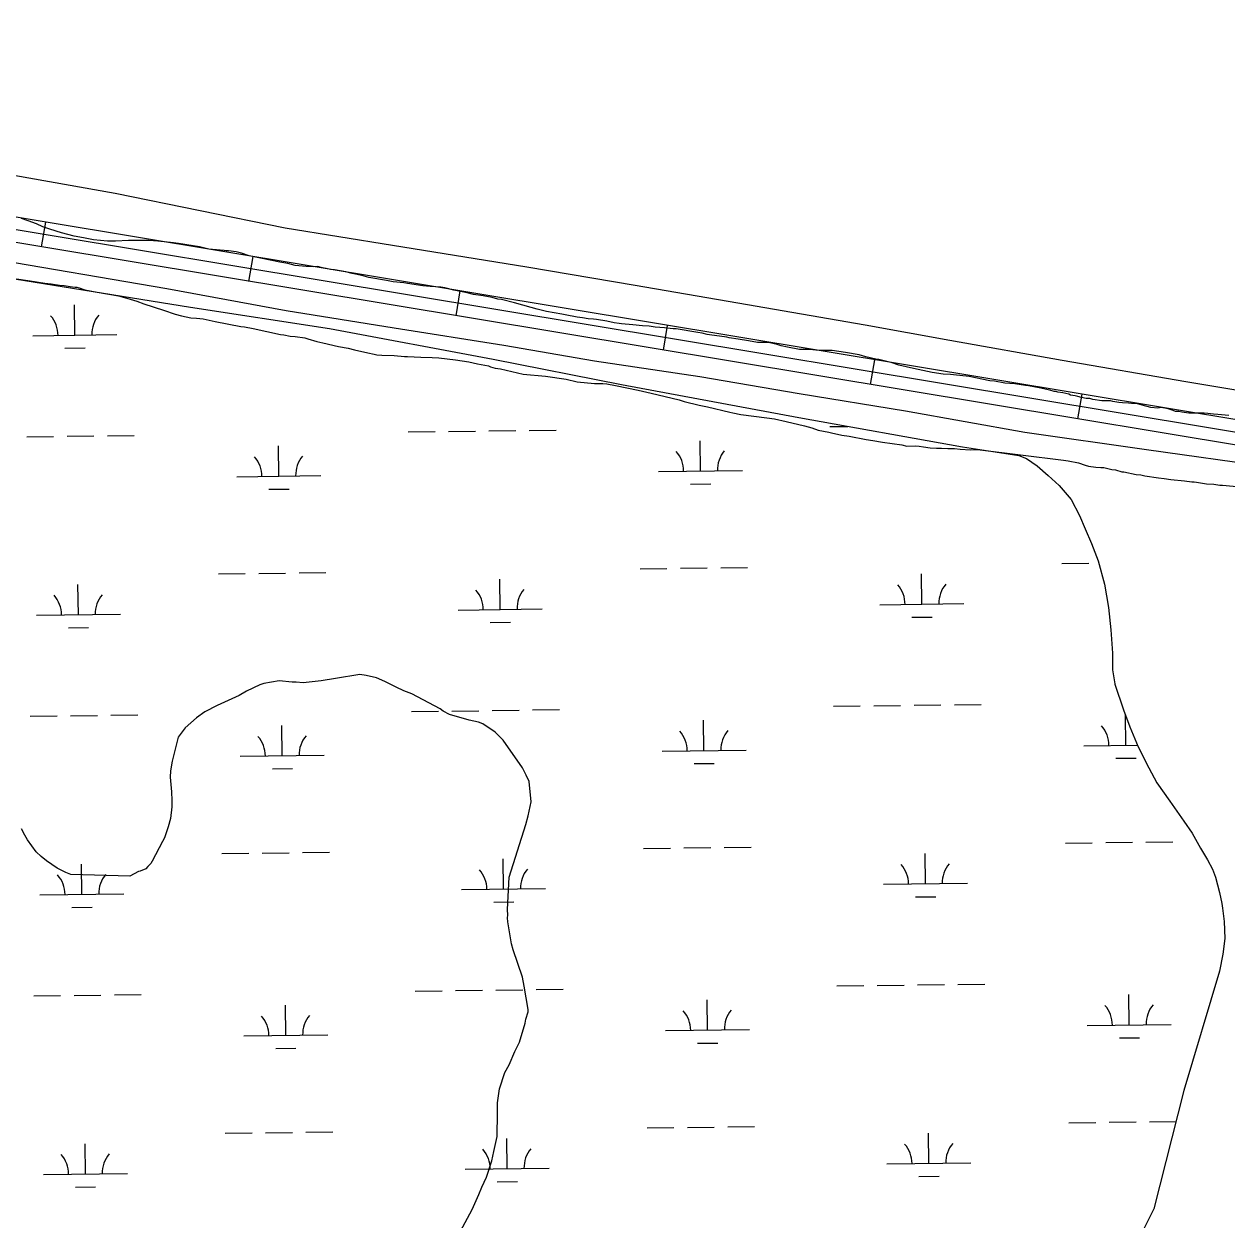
# Model space of a CAD drawing. Extents: x 3715084 to 3753216, y 488173 to 513963.
# Drawn here: x 3725849 to 3727280, y 507640 to 509063 of the extents above; entities that cross this region are included whole.
import ezdxf

# ---------------------------------------------------------------- set-up
doc = ezdxf.new("R2010")
doc.units = 0
for name, color, linetype in [('V-ROAD-CNTR', 7, 'Continuous'), ('V-SITE-VEGE', 7, 'Continuous'), ('V-TOPO-SHOR', 7, 'Continuous'), ('V-WETL-SWMP', 7, 'Continuous')]:
    doc.layers.add(name, color=color, linetype=linetype)

msp = doc.modelspace()

# ---------------------------------------------------------------- linework, layer by layer
at = {"layer": 'V-ROAD-CNTR'}
for p, q in [((3725869.9, 508797.9), (3725874.8, 508827.5)), ((3726116.6, 508756.9), (3726121.5, 508786.5)), ((3726363.2, 508716), (3726368.1, 508745.6)), ((3726609.8, 508675), (3726614.7, 508704.6)), ((3726856.4, 508634.1), (3726861.3, 508663.7)), ((3727103.1, 508593.2), (3727108, 508622.8))]:
    msp.add_line(p, q, dxfattribs=at)
for points in [[(3728637, 508369), (3725674.3, 508860.7)], [(3728634.6, 508354.2), (3725671.8, 508846)], [(3728632.1, 508339.4), (3725669.2, 508831.2)]]:
    msp.add_lwpolyline(points, dxfattribs=at)
at = {"layer": 'V-SITE-VEGE'}
for p, q in [((3725854, 508829.1), (3725845.8, 508831.9)), ((3725863.7, 508825.3), (3725854, 508829.1)), ((3725871.3, 508822), (3725863.7, 508825.3)), ((3725879.5, 508819.2), (3725871.3, 508822)), ((3725893.6, 508814.8), (3725879.5, 508819.2)), ((3725908.8, 508810.9), (3725893.6, 508814.8)), ((3725919.6, 508808.7), (3725908.8, 508810.9)), ((3725931.6, 508806.4), (3725919.6, 508808.7)), ((3725948.4, 508804.7), (3725931.6, 508806.4)), ((3725957.7, 508804.7), (3725948.4, 508804.7)), ((3725973.4, 508805.7), (3725957.7, 508804.7)), ((3725997.9, 508805.5), (3725973.4, 508805.7)), ((3726008.2, 508804.9), (3725997.9, 508805.5)), ((3726026.7, 508802.7), (3726008.2, 508804.9)), ((3726032.7, 508802.1), (3726026.7, 508802.7)), ((3726057.6, 508798.1), (3726032.7, 508802.1)), ((3726069, 508795.4), (3726057.6, 508798.1)), ((3726087, 508793.6), (3726069, 508795.4)), ((3726089.7, 508793.1), (3726087, 508793.6)), ((3726092.4, 508793.1), (3726089.7, 508793.1)), ((3726101.6, 508791.9), (3726092.4, 508793.1)), ((3726107.6, 508790.3), (3726101.6, 508791.9)), ((3726116.8, 508787.5), (3726107.6, 508790.3)), ((3726144, 508781.9), (3726116.8, 508787.5)), ((3726153.2, 508779.7), (3726144, 508781.9)), ((3726163, 508778), (3726153.2, 508779.7)), ((3726171.7, 508775.8), (3726163, 508778)), ((3726184.7, 508774.6), (3726171.7, 508775.8)), ((3726193.4, 508774.1), (3726184.7, 508774.6)), ((3726198.3, 508774.6), (3726193.4, 508774.1)), ((3726204.2, 508772.9), (3726198.3, 508774.6)), ((3726208.6, 508772.3), (3726204.2, 508772.9)), ((3726213.5, 508771.2), (3726208.6, 508772.3)), ((3726218.4, 508770.7), (3726213.5, 508771.2)), ((3726231.9, 508768.4), (3726218.4, 508770.7)), ((3726239.5, 508766.2), (3726231.9, 508768.4)), ((3726250.9, 508764), (3726239.5, 508766.2)), ((3726259.1, 508761.7), (3726250.9, 508764)), ((3726280.3, 508757.8), (3726259.1, 508761.7)), ((3726288.4, 508756.2), (3726280.3, 508757.8)), ((3726300.9, 508755), (3726288.4, 508756.2)), ((3726305.2, 508754.4), (3726300.9, 508755)), ((3726323.7, 508751.6), (3726305.2, 508754.4)), ((3726332.4, 508751), (3726323.7, 508751.6)), ((3726344.9, 508749.9), (3726332.4, 508751)), ((3726349.8, 508749.3), (3726344.9, 508749.9)), ((3726360.6, 508746.5), (3726349.8, 508749.3)), ((3726370.4, 508744.3), (3726360.6, 508746.5)), ((3726376.4, 508743.2), (3726370.4, 508744.3)), ((3726384, 508741.5), (3726376.4, 508743.2)), ((3726395.4, 508739.8), (3726384, 508741.5)), ((3726406.2, 508737.6), (3726395.4, 508739.8)), ((3726412.8, 508735.9), (3726406.2, 508737.6)), ((3726417.1, 508735.4), (3726412.8, 508735.9)), ((3726432.8, 508731.5), (3726417.1, 508735.4)), ((3726452.4, 508725.9), (3726432.8, 508731.5)), ((3726459.4, 508723.7), (3726452.4, 508725.9)), ((3726470.8, 508721), (3726459.4, 508723.7)), ((3726488.8, 508718.1), (3726470.8, 508721)), ((3726493.1, 508717), (3726488.8, 508718.1)), ((3726507.2, 508714.2), (3726493.1, 508717)), ((3726513.7, 508713.7), (3726507.2, 508714.2)), ((3726520.3, 508712.5), (3726513.7, 508713.7)), ((3726526.8, 508712), (3726520.3, 508712.5)), ((3726530, 508711.4), (3726526.8, 508712)), ((3726542.5, 508709.7), (3726530, 508711.4)), ((3726551.2, 508707.5), (3726542.5, 508709.7)), ((3726557.2, 508706.9), (3726551.2, 508707.5)), ((3726559.9, 508706.4), (3726557.2, 508706.9)), ((3726573.5, 508705.2), (3726559.9, 508706.4)), ((3726584.9, 508704), (3726573.5, 508705.2)), ((3726593, 508703.5), (3726584.9, 508704)), ((3726600.1, 508702.3), (3726593, 508703.5)), ((3726611, 508701.7), (3726600.1, 508702.3)), ((3726621.3, 508700.6), (3726611, 508701.7)), ((3726625.1, 508700.6), (3726621.3, 508700.6)), ((3726650.6, 508696.1), (3726625.1, 508700.6)), ((3726656, 508695.5), (3726650.6, 508696.1)), ((3726662, 508693.9), (3726656, 508695.5)), ((3726664.7, 508693.3), (3726662, 508693.9)), ((3726685.4, 508690.5), (3726664.7, 508693.3)), ((3726688.1, 508689.9), (3726685.4, 508690.5)), ((3726698.9, 508688.2), (3726688.1, 508689.9)), ((3726710.9, 508686), (3726698.9, 508688.2)), ((3726721.7, 508684.3), (3726710.9, 508686)), ((3726734.8, 508684.2), (3726721.7, 508684.3)), ((3726745.1, 508682), (3726734.8, 508684.2)), ((3726750, 508680.3), (3726745.1, 508682)), ((3726757.6, 508678.7), (3726750, 508680.3)), ((3726771.7, 508675.9), (3726757.6, 508678.7)), ((3726784.2, 508675.8), (3726771.7, 508675.9)), ((3726791.3, 508675.2), (3726784.2, 508675.8)), ((3726802.7, 508674.6), (3726791.3, 508675.2)), ((3726810.8, 508674.6), (3726802.7, 508674.6)), ((3726826.6, 508672.3), (3726810.8, 508674.6)), ((3726842.9, 508669.5), (3726826.6, 508672.3)), ((3726850.5, 508667.3), (3726842.9, 508669.5)), ((3726862.4, 508664.5), (3726850.5, 508667.3)), ((3726866.2, 508664), (3726862.4, 508664.5)), ((3726881.9, 508660.1), (3726866.2, 508664)), ((3726890.1, 508657.3), (3726881.9, 508660.1)), ((3726898.8, 508655.1), (3726890.1, 508657.3)), ((3726907.5, 508653.4), (3726898.8, 508655.1)), ((3726929.7, 508648.4), (3726907.5, 508653.4)), ((3726942.8, 508646.7), (3726929.7, 508648.4)), ((3726951.4, 508646.1), (3726942.8, 508646.7)), ((3726955.2, 508645.6), (3726951.4, 508646.1)), ((3726973.7, 508643.8), (3726955.2, 508645.6)), ((3726988.9, 508640.5), (3726973.7, 508643.8)), ((3726998.1, 508638.8), (3726988.9, 508640.5)), ((3727003.6, 508638.2), (3726998.1, 508638.8)), ((3727016.1, 508636), (3727003.6, 508638.2)), ((3727028, 508634.9), (3727016.1, 508636)), ((3727040.5, 508633.2), (3727028, 508634.9)), ((3727044.3, 508632.6), (3727040.5, 508633.2)), ((3727056.8, 508630.4), (3727044.3, 508632.6)), ((3727069.8, 508627.6), (3727056.8, 508630.4)), ((3727074.7, 508625.9), (3727069.8, 508627.6)), ((3727076.9, 508625.9), (3727074.7, 508625.9)), ((3727079.1, 508625.3), (3727076.9, 508625.9)), ((3727085, 508624.2), (3727079.1, 508625.3)), ((3727092.1, 508622.6), (3727085, 508624.2)), ((3727094.3, 508621.5), (3727092.1, 508622.6)), ((3727099.7, 508620.9), (3727094.3, 508621.5)), ((3727102.9, 508619.8), (3727099.7, 508620.9)), ((3727107.3, 508618.7), (3727102.9, 508619.8)), ((3727112.7, 508617.6), (3727107.3, 508618.7)), ((3727117.1, 508617.5), (3727112.7, 508617.6)), ((3727120.9, 508616.4), (3727117.1, 508617.5)), ((3727131.7, 508614.7), (3727120.9, 508616.4)), ((3727142, 508614.7), (3727131.7, 508614.7)), ((3727144.8, 508614.1), (3727142, 508614.7)), ((3727151.8, 508613), (3727144.8, 508614.1)), ((3727156.2, 508612.4), (3727151.8, 508613)), ((3727163.2, 508611.9), (3727156.2, 508612.4)), ((3727167, 508611.8), (3727163.2, 508611.9)), ((3727174.1, 508611.3), (3727167, 508611.8)), ((3727179.5, 508609.6), (3727174.1, 508611.3)), ((3727189.8, 508606.8), (3727179.5, 508609.6)), ((3727198, 508606.2), (3727189.8, 508606.8)), ((3727202.3, 508606.8), (3727198, 508606.2)), ((3727210.5, 508605.1), (3727202.3, 508606.8)), ((3727216.4, 508603.4), (3727210.5, 508605.1)), ((3727219.2, 508602.3), (3727216.4, 508603.4)), ((3727223, 508602.3), (3727219.2, 508602.3)), ((3727226.8, 508601.2), (3727223, 508602.3)), ((3727232.2, 508600.7), (3727226.8, 508601.2)), ((3727234.9, 508600.1), (3727232.2, 508600.7)), ((3727253.4, 508600.1), (3727234.9, 508600.1)), ((3727257.7, 508599.6), (3727253.4, 508600.1)), ((3727261, 508599.5), (3727257.7, 508599.6)), ((3727264.3, 508599), (3727261, 508599.5)), ((3727269.7, 508598.4), (3727264.3, 508599)), ((3727282.7, 508597.3), (3727269.7, 508598.4))]:
    msp.add_line(p, q, dxfattribs=at)
for points in [[(3725839.9, 508760.1), (3725856.3, 508757.7), (3725873.7, 508754.8), (3725881.3, 508753.9), (3725891.1, 508752.4), (3725896.6, 508752), (3725903.7, 508751), (3725909.7, 508750.1), (3725911.9, 508750.1), (3725914.6, 508749.1), (3725921.2, 508747), (3725935.9, 508744), (3725961.5, 508739.6), (3725971.4, 508737.1), (3725983.4, 508733.5)], [(3725983.4, 508733.5), (3725991.6, 508730.4), (3726015.1, 508722.7), (3726028.8, 508718.1), (3726036.4, 508716.1), (3726047.4, 508713.6), (3726054.4, 508713.2), (3726062.1, 508712.2), (3726076.3, 508709.2), (3726106.8, 508703.3), (3726111.2, 508702.8), (3726121.5, 508700.9), (3726154.3, 508693.9), (3726158.1, 508693.4), (3726165.7, 508691.9), (3726171.7, 508691.5), (3726183.2, 508689.6), (3726186.5, 508688.5), (3726197.4, 508685.5), (3726204.5, 508684), (3726223.1, 508679.5), (3726234.5, 508677.5), (3726242.2, 508675.5), (3726258, 508672), (3726265.6, 508670.5), (3726268.9, 508669.5), (3726274.9, 508669), (3726289.6, 508668.8), (3726301.6, 508667.4), (3726305.4, 508667.5), (3726321.2, 508666.7), (3726334.8, 508666.4), (3726342.4, 508666), (3726362.5, 508663.7), (3726370.2, 508662.2), (3726378.3, 508661.2), (3726388.7, 508658.7)], [(3726388.7, 508658.7), (3726401.8, 508656.3), (3726404, 508655.2), (3726409.5, 508653.7), (3726416, 508652.7), (3726442.8, 508646.7), (3726469.5, 508644), (3726494, 508640.6), (3726507.1, 508637.6), (3726527.8, 508635.3), (3726537.6, 508635.5), (3726542.5, 508635.1), (3726552.8, 508633.1), (3726579.6, 508627.6), (3726595.4, 508624.1), (3726628.7, 508616.1), (3726634.7, 508614), (3726652.2, 508609.5), (3726662.1, 508607.5), (3726688.8, 508601.5), (3726692.6, 508600.4), (3726701.9, 508598.5), (3726733, 508594.7), (3726742.2, 508593.2), (3726755.9, 508590.3), (3726777.7, 508585.2), (3726786.5, 508582.7), (3726794.1, 508580.1), (3726806.7, 508577.6), (3726810, 508576.6), (3726822, 508574.1), (3726830.7, 508572.7), (3726850.9, 508568.7), (3726859.1, 508567.8), (3726870.5, 508565.8), (3726893.4, 508562.5), (3726899.4, 508560.9), (3726910.3, 508561.2), (3726914.1, 508560.7), (3726919.5, 508560.2), (3726927.2, 508558.8), (3726934.8, 508558.4), (3726940.8, 508558.5), (3726948.4, 508558.1), (3726956, 508558.2), (3726963.1, 508557.3), (3726975.1, 508556.4), (3726979.9, 508557.1), (3726983.7, 508557.1), (3727086, 508544.2), (3727091.4, 508543.6), (3727103.9, 508540.9), (3727111.5, 508538.2), (3727115.8, 508537.1), (3727124.5, 508536), (3727130.5, 508535.4), (3727133.8, 508535.4), (3727143.6, 508533.2), (3727147.9, 508532.7), (3727155.5, 508530.5), (3727157.7, 508530.5), (3727172.4, 508527.2), (3727177.8, 508526.7), (3727182.7, 508525.6), (3727199, 508523.4), (3727205.5, 508522.3), (3727213.7, 508521.2), (3727230, 508519.5), (3727238.7, 508518.4), (3727241.4, 508518.4), (3727244.1, 508517.9), (3727256, 508516.2), (3727264.7, 508515.7), (3727271.8, 508514.6), (3727275.1, 508514.6), (3727296.3, 508512.4)], [(3726365.5, 507621.7), (3726382.4, 507652.6), (3726390, 507670.6), (3726393.8, 507679.2), (3726399.3, 507691.2), (3726405.8, 507710.8), (3726408, 507721.6), (3726411.8, 507739.6), (3726412.4, 507767.8), (3726412.4, 507779.8), (3726414.6, 507796.1), (3726421.2, 507815.6), (3726426.1, 507824.9), (3726433.2, 507840.6), (3726438.6, 507852), (3726445.2, 507874.3), (3726446.3, 507879.2), (3726449, 507887.9), (3726449, 507890.6), (3726444.1, 507918.3), (3726442, 507929.2), (3726431.1, 507961.8), (3726429, 507968.9), (3726424.7, 507995), (3726424.1, 507999.9), (3726424.7, 508003.1), (3726424.1, 508009.7), (3726426.4, 508048.2), (3726446, 508110.7), (3726448.7, 508121), (3726452.6, 508137.9), (3726449.9, 508161.8), (3726446.6, 508169.4), (3726442.3, 508178.1), (3726419, 508211.3), (3726409.7, 508220.6), (3726395.1, 508230.4), (3726389.6, 508232.5), (3726378.8, 508234.7), (3726355.4, 508241.8), (3726347.8, 508245.6), (3726344, 508248.4), (3726310.3, 508266.3), (3726301.1, 508269.6), (3726291.9, 508274), (3726278.3, 508281), (3726268.5, 508285.4), (3726256, 508288.1), (3726248.4, 508289.2), (3726219.6, 508284.4), (3726202.7, 508281.7), (3726181, 508279.5), (3726172.8, 508280.1), (3726167.9, 508280.1), (3726152.7, 508281.7), (3726134.3, 508278.5), (3726129.4, 508276.9), (3726113.6, 508269.3), (3726104.9, 508264.4), (3726078.8, 508252.5), (3726064.1, 508244.9), (3726054.3, 508237.8), (3726040.7, 508225.9), (3726032.5, 508214.5), (3726030.9, 508208.5), (3726025.4, 508186.3), (3726023.2, 508174.8), (3726022.7, 508167.2), (3726024.3, 508149.8), (3726024.8, 508139.5), (3726024.8, 508131.9), (3726023.2, 508117.8), (3726020.4, 508108), (3726016.1, 508095), (3726013.9, 508090.6), (3726001.4, 508067.3), (3725999.7, 508064.5), (3725996.5, 508060.7), (3725993.8, 508058), (3725987.2, 508055.3), (3725985.1, 508054.8), (3725980.2, 508052.1), (3725974.7, 508049.4), (3725904.6, 508051.1), (3725898.6, 508053.8), (3725888.3, 508058.7)], [(3725888.3, 508058.7), (3725875.8, 508067.4), (3725869.3, 508072.9), (3725863.3, 508078.3), (3725853, 508092.4), (3725849.8, 508097.9), (3725846, 508105.5)]]:
    msp.add_lwpolyline(points, dxfattribs=at)
at = {"layer": 'V-TOPO-SHOR'}
for points in [[(3725957.5, 508861.3), (3725740.6, 508900), (3725475.1, 508944.3), (3725373.5, 508962.4), (3725110.5, 509006.7), (3724812.1, 509063.1)], [(3727941.1, 508508.9), (3727822.1, 508533.5), (3727686, 508556.9), (3727522.7, 508586.2), (3727367.6, 508614.7), (3727231.3, 508637.3), (3727084.5, 508662.7), (3726950.8, 508686.6), (3726850, 508704.8), (3726698.3, 508731), (3726576.2, 508752), (3726447.4, 508773.8), (3726287.4, 508799.5), (3726159.9, 508820.1), (3725957.5, 508861.3)], [(3726018.8, 508748.2), (3725804.7, 508784.5), (3725691.7, 508805.5), (3725672.8, 508807.4), (3725660.9, 508808), (3725650.1, 508806.8), (3725640.7, 508804.2), (3725632.4, 508800.9), (3725625.7, 508797.6), (3725617.9, 508792.7), (3725607.8, 508784.7), (3725598.7, 508777), (3725545.4, 508735.6), (3725418.1, 508638.7), (3725284.8, 508528.9), (3725112.3, 508393.6), (3724940.1, 508258.4), (3724773.6, 508126.5), (3724676.1, 508051.7)], [(3727834.2, 508451.8), (3727642.8, 508489.9), (3727534.3, 508507), (3727424.3, 508524.4), (3727331.8, 508535.9), (3727184.7, 508556.4), (3727039.9, 508577), (3726897.7, 508602.7), (3726771.5, 508623.2), (3726653, 508643.2), (3726528, 508661.9), (3726419.8, 508680.6), (3726289.5, 508701.3), (3726160.9, 508721.9), (3726018.8, 508748.2)]]:
    msp.add_lwpolyline(points, dxfattribs=at)
at = {"layer": 'V-WETL-SWMP'}
for p, q in [((3725909.5, 508692.9), (3725909.1, 508728.9)), ((3725859.5, 508692.3), (3725959.5, 508693.6)), ((3725897.7, 508677.4), (3725921.7, 508677.7)), ((3726402.1, 508579), (3726434.1, 508579.4)), ((3726450.1, 508579.6), (3726482.1, 508580)), ((3726807.9, 508584.1), (3726829.4, 508584.4)), ((3725852.2, 508572.1), (3725884.2, 508572.5)), ((3725900.2, 508572.7), (3725932.2, 508573.1)), ((3725948.2, 508573.3), (3725980.2, 508573.7)), ((3726306.1, 508577.8), (3726338.1, 508578.2)), ((3726354.1, 508578.4), (3726386.1, 508578.8)), ((3726654, 508531.4), (3726653.5, 508567.4)), ((3726152.1, 508525.1), (3726151.7, 508561.1)), ((3726102.1, 508524.5), (3726202.1, 508525.8)), ((3726604, 508530.8), (3726704, 508532)), ((3726140.3, 508509.6), (3726164.3, 508509.9)), ((3726642.2, 508515.8), (3726666.2, 508516.1)), ((3726080.2, 508408.8), (3726112.2, 508409.2)), ((3726128.2, 508409.4), (3726160.2, 508409.8)), ((3726176.2, 508410), (3726208.2, 508410.4)), ((3726582, 508415.1), (3726614, 508415.5)), ((3726630, 508415.7), (3726662, 508416.1)), ((3726678, 508416.3), (3726710, 508416.7)), ((3726917.4, 508372.8), (3726917, 508408.8)), ((3727083.9, 508421.3), (3727115.9, 508421.7)), ((3725913.7, 508360.3), (3725913.2, 508396.3)), ((3726415.6, 508366.6), (3726415.1, 508402.6)), ((3726365.6, 508365.9), (3726465.6, 508367.2)), ((3726867.4, 508372.2), (3726967.4, 508373.5)), ((3725863.7, 508359.7), (3725963.7, 508360.9)), ((3726403.8, 508351), (3726427.8, 508351.3)), ((3726905.6, 508357.3), (3726929.6, 508357.6)), ((3725901.9, 508344.7), (3725925.9, 508345)), ((3726812.1, 508251.4), (3726844.1, 508251.8)), ((3726860.1, 508252), (3726892.1, 508252.4)), ((3726908.1, 508252.6), (3726940.1, 508253)), ((3726956.1, 508253.2), (3726988.1, 508253.6)), ((3725856.4, 508239.5), (3725888.3, 508239.9)), ((3725904.3, 508240.1), (3725936.3, 508240.5)), ((3725952.3, 508240.7), (3725984.3, 508241.1)), ((3726310.2, 508245.2), (3726342.2, 508245.6)), ((3726358.2, 508245.8), (3726390.2, 508246.2)), ((3726406.2, 508246.4), (3726438.2, 508246.8)), ((3726454.2, 508247), (3726486.2, 508247.4)), ((3727160, 508205), (3727159.6, 508241)), ((3726156.3, 508192.5), (3726155.8, 508228.5)), ((3726658.1, 508198.8), (3726657.7, 508234.8)), ((3726106.3, 508191.9), (3726206.3, 508193.1)), ((3726608.2, 508198.1), (3726708.1, 508199.4)), ((3727110, 508204.4), (3727174.1, 508205.2)), ((3726646.3, 508183.2), (3726670.3, 508183.5)), ((3727148.2, 508189.5), (3727172.2, 508189.8)), ((3726144.5, 508176.9), (3726168.5, 508177.2)), ((3726586.2, 508082.4), (3726618.2, 508082.8)), ((3726634.2, 508083), (3726666.2, 508083.4)), ((3726682.2, 508083.6), (3726714.2, 508084)), ((3727088.1, 508088.7), (3727120.1, 508089.1)), ((3727136.1, 508089.3), (3727168, 508089.7)), ((3727184, 508089.9), (3727216, 508090.3)), ((3726084.3, 508076.2), (3726116.3, 508076.6)), ((3726132.3, 508076.8), (3726164.3, 508077.2)), ((3726180.3, 508077.4), (3726212.3, 508077.8)), ((3726419.7, 508033.9), (3726419.3, 508069.9)), ((3726921.6, 508040.2), (3726921.1, 508076.2)), ((3725917.8, 508027.6), (3725917.4, 508063.6)), ((3726871.6, 508039.6), (3726971.6, 508040.8)), ((3725867.9, 508027), (3725967.8, 508028.3)), ((3726369.7, 508033.3), (3726469.7, 508034.5)), ((3726909.8, 508024.6), (3726933.8, 508024.9)), ((3725906, 508012.1), (3725930, 508012.4)), ((3726407.9, 508018.3), (3726431.9, 508018.6)), ((3726960.2, 507920.6), (3726992.2, 507921)), ((3725860.5, 507906.8), (3725892.5, 507907.2)), ((3725908.5, 507907.4), (3725940.5, 507907.8)), ((3725956.5, 507908), (3725988.5, 507908.4)), ((3726314.4, 507912.5), (3726346.4, 507912.9)), ((3726362.4, 507913.1), (3726394.4, 507913.5)), ((3726410.4, 507913.7), (3726442.4, 507914.1)), ((3726458.4, 507914.3), (3726490.4, 507914.7)), ((3726816.2, 507918.8), (3726848.2, 507919.2)), ((3726864.2, 507919.4), (3726896.2, 507919.8)), ((3726912.2, 507920), (3726944.2, 507920.4)), ((3727164.2, 507872.4), (3727163.7, 507908.4)), ((3726160.4, 507859.8), (3726160, 507895.8)), ((3726662.3, 507866.1), (3726661.9, 507902.1)), ((3726612.3, 507865.5), (3726712.3, 507866.7)), ((3727114.2, 507871.8), (3727214.2, 507873)), ((3726110.4, 507859.2), (3726210.4, 507860.5)), ((3726650.5, 507850.5), (3726674.5, 507850.8)), ((3727152.4, 507856.8), (3727176.4, 507857.1)), ((3726148.6, 507844.3), (3726172.6, 507844.6)), ((3726590.3, 507749.8), (3726622.3, 507750.2)), ((3726638.3, 507750.4), (3726670.3, 507750.8)), ((3726686.3, 507751), (3726718.3, 507751.4)), ((3727092.2, 507756), (3727124.2, 507756.4)), ((3727140.2, 507756.6), (3727172.2, 507757)), ((3727188.2, 507757.2), (3727219.7, 507757.6)), ((3726088.5, 507743.5), (3726120.5, 507743.9)), ((3726136.5, 507744.1), (3726168.5, 507744.5)), ((3726184.5, 507744.7), (3726216.5, 507745.1)), ((3726423.9, 507701.3), (3726423.4, 507737.3)), ((3726925.7, 507707.5), (3726925.3, 507743.5)), ((3725922, 507695), (3725921.6, 507731)), ((3726875.7, 507706.9), (3726975.7, 507708.2)), ((3725872, 507694.4), (3725972, 507695.6)), ((3726373.9, 507700.6), (3726473.9, 507701.9)), ((3726913.9, 507692), (3726937.9, 507692.3)), ((3725910.2, 507679.4), (3725934.2, 507679.7)), ((3726412.1, 507685.7), (3726436.1, 507686))]:
    msp.add_line(p, q, dxfattribs=at)
msp.add_lwpolyline([(3725743.7, 508774.9), (3726047.2, 508726.4), (3726212.3, 508700.7), (3726407.2, 508664.2), (3726559.9, 508634.3), (3726770.8, 508594.8), (3726965.6, 508560.1), (3727032.7, 508549.9), (3727041.7, 508546.3), (3727054.7, 508537.4), (3727067.8, 508526.1), (3727080.8, 508514.2), (3727095.1, 508497.5), (3727105.1, 508478.5), (3727111.7, 508462.5), (3727119.4, 508445.2), (3727127.1, 508424.4), (3727134.8, 508396.5), (3727139.5, 508369.1), (3727142.4, 508342.4), (3727144.2, 508314.5), (3727144.1, 508294.8), (3727147.1, 508278.2), (3727147.1, 508277.6), (3727157.2, 508247.3), (3727164.9, 508227.1), (3727174.9, 508203.3), (3727187.4, 508178.3), (3727196.9, 508160.5), (3727212.3, 508138.5), (3727228.9, 508114.7), (3727239, 508100.4), (3727249.1, 508082.6), (3727257.4, 508068.9), (3727263.3, 508057.6), (3727266.8, 508048.1), (3727271.6, 508029.7), (3727274.5, 508016.6), (3727275.1, 508011.2), (3727276.9, 507995.2), (3727278, 507975), (3727275.6, 507956.6), (3727271.4, 507936.4), (3727229.1, 507794.4), (3727193.3, 507653.6), (3727138.3, 507543.4)], dxfattribs=at)
for centre, start, end in [((3725854.3, 508692.7), 359.9442, 41.4878), ((3725964.8, 508694.1), 139.9442, 181.4878), ((3726598.7, 508531.2), 359.9442, 41.4878), ((3726709.2, 508532.6), 139.9442, 181.4878), ((3726096.9, 508524.9), 359.9442, 41.4878), ((3726207.4, 508526.3), 139.9442, 181.4878), ((3726862.2, 508372.6), 359.9442, 41.4878), ((3726972.7, 508374), 139.9442, 181.4878), ((3725858.4, 508360.1), 359.9442, 41.4878), ((3725968.9, 508361.5), 139.9442, 181.4878), ((3726360.3, 508366.3), 359.9442, 41.4878), ((3726470.8, 508367.7), 139.9442, 181.4878), ((3726602.9, 508198.5), 359.9442, 41.4878), ((3726713.4, 508199.9), 139.9442, 181.4878), ((3727104.8, 508204.8), 359.9442, 41.4878), ((3726101, 508192.3), 359.9442, 41.4878), ((3726211.5, 508193.7), 139.9442, 181.4878), ((3725862.6, 508027.4), 359.9442, 41.4878), ((3725973.1, 508028.8), 139.9442, 181.4878), ((3726364.5, 508033.7), 359.9442, 41.4878), ((3726474.9, 508035.1), 139.9442, 181.4878), ((3726866.3, 508040), 359.9442, 41.4878), ((3726976.8, 508041.3), 139.9442, 181.4878), ((3727108.9, 507872.2), 359.9442, 41.4878), ((3727219.4, 507873.6), 139.9442, 181.4878), ((3726105.2, 507859.6), 359.9442, 41.4878), ((3726215.7, 507861), 139.9442, 181.4878), ((3726607.1, 507865.9), 359.9442, 41.4878), ((3726717.5, 507867.3), 139.9442, 181.4878), ((3726368.6, 507701), 359.9442, 41.4878), ((3726479.1, 507702.4), 139.9442, 181.4878), ((3726870.5, 507707.3), 359.9442, 41.4878), ((3726981, 507708.7), 139.9442, 181.4878), ((3725866.8, 507694.8), 359.9442, 41.4878), ((3725977.2, 507696.2), 139.9442, 181.4878)]:
    msp.add_arc(centre, 35.2, start, end, dxfattribs=at)

doc.saveas('drawing.dxf')
